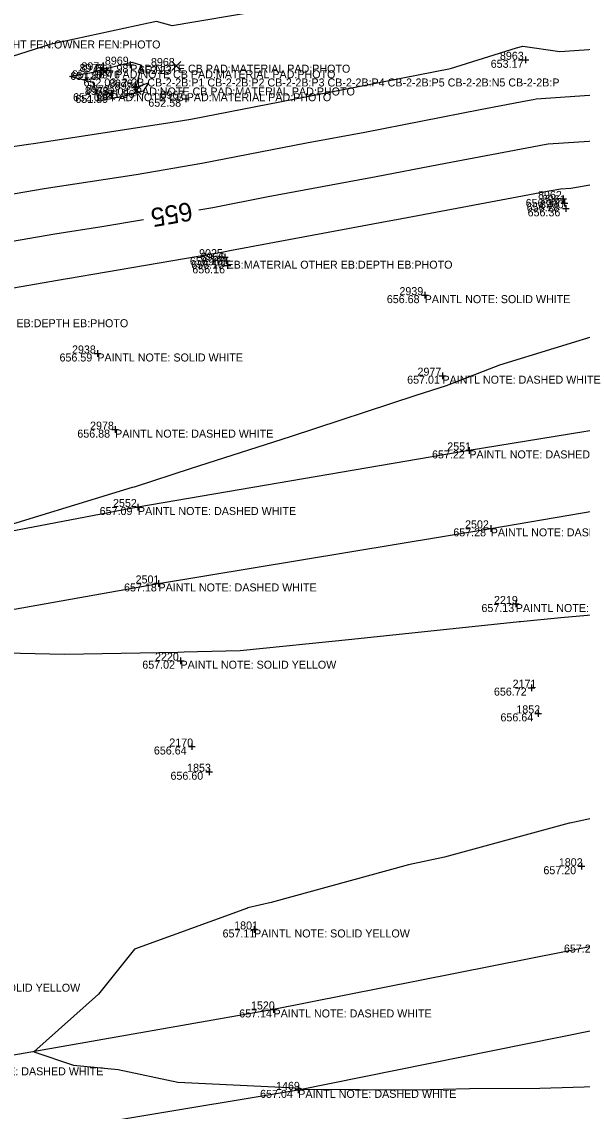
# Model space of a CAD drawing. Extents: x 2129350 to 2137777, y 657588 to 659885.
# Drawn here: x 2136440.4 to 2136524.5, y 659521.2 to 659684.6 of the extents above; entities that cross this region are included whole.
import ezdxf

# ---------------------------------------------------------------- set-up
doc = ezdxf.new("R2010")
doc.units = 0
for name, color, linetype in [('DT_X_Contour_Major', 7, 'Continuous'), ('DT_X_Contour_Minor', 7, 'Continuous'), ('PV_X_COP', 7, 'Continuous'), ('SV_X_Random_Point', 7, 'Continuous'), ('SV_X_Shot_Marker', 7, 'Continuous'), ('SV_X_Text_Comment', 7, 'Continuous'), ('SV_X_Text_Elevation', 7, 'Continuous'), ('SV_X_Text_Name', 7, 'Continuous')]:
    doc.layers.add(name, color=color, linetype=linetype)

msp = doc.modelspace()

# ---------------------------------------------------------------- linework, layer by layer
at = {"layer": 'DT_X_Contour_Major'}
for points in [[(2136466.97, 659656.4), (2136469.05, 659656.76), (2136477.36, 659658.39), (2136493.54, 659661.4), (2136502.89, 659663.23), (2136518.01, 659666.05), (2136518.49, 659666.14), (2136519.37, 659666.31), (2136527.78, 659666.88), (2136544.29, 659669.76), (2136550.07, 659670.25), (2136563.91, 659672.69), (2136565.49, 659673.07)], [(2136360.43, 659636.55), (2136369.81, 659638.35), (2136369.85, 659638.36), (2136370.63, 659638.51), (2136376.84, 659639.92), (2136395.05, 659643.43), (2136403.08, 659645.31), (2136419.42, 659648.48), (2136419.93, 659648.61), (2136420.69, 659648.75), (2136428.59, 659649.93), (2136445.36, 659652.83), (2136452.42, 659653.9), (2136458.69, 659654.98)]]:
    msp.add_lwpolyline(points, dxfattribs=at)
at = {"layer": 'DT_X_Contour_Minor'}
for points in [[(2136479.61, 659686.8), (2136466.24, 659684.55), (2136462.97, 659684), (2136460.61, 659684.68), (2136459.41, 659684.39), (2136444.62, 659681.21), (2136417.13, 659672.48), (2136416.94, 659672.44), (2136425.46, 659670.22), (2136436.27, 659665.49), (2136441.44, 659666.26), (2136442.18, 659666.38), (2136462.68, 659669.49), (2136465.78, 659670.02), (2136488.87, 659674.53), (2136490.15, 659674.77), (2136504.7, 659677.62), (2136514.62, 659680.7), (2136515.53, 659680.98), (2136521.1, 659680.16), (2136537.81, 659681.3)], [(2136451.14, 659675.49), (2136447.59, 659676.41), (2136451.17, 659677.08), (2136452.66, 659677.55), (2136453.45, 659677.72), (2136456.92, 659678.56), (2136458.38, 659678.13), (2136457.51, 659674.82), (2136459.42, 659675.45), (2136458.61, 659674.22), (2136456.04, 659673.52), (2136452.03, 659672.72), (2136451.14, 659675.49)], [(2136435.02, 659658.09), (2136443.77, 659659.61), (2136457.55, 659661.69), (2136467.42, 659663.39), (2136483.12, 659666.46), (2136491.85, 659668.08), (2136509.15, 659671.48), (2136516.25, 659672.8), (2136517.12, 659672.97), (2136517.53, 659673.05), (2136532.79, 659674.09)], [(2136429.95, 659643.11), (2136446.95, 659646.05), (2136447.3, 659646.1), (2136470.69, 659650.13), (2136471.61, 659650.31), (2136495.23, 659654.71), (2136496.62, 659654.98), (2136519.77, 659659.3), (2136519.86, 659659.31), (2136521.21, 659659.56), (2136522.76, 659659.67), (2136545.92, 659663.71)], [(2136528.33, 659638.12), (2136512.04, 659633.09), (2136504.71, 659630.26), (2136504.05, 659630.01), (2136499.53, 659628.55), (2136480.66, 659622.38), (2136465.81, 659617.61), (2136457.28, 659614.83), (2136456.98, 659614.74), (2136434.1, 659607.76)], [(2136438.04, 659589.95), (2136446.83, 659589.76), (2136463.84, 659590.08), (2136464.76, 659590.1), (2136466.78, 659590.15), (2136473.15, 659590.29), (2136489.9, 659591.99), (2136492.28, 659592.28), (2136514.63, 659594.61), (2136514.99, 659594.65), (2136515.19, 659594.67), (2136521.24, 659595.27), (2136540.16, 659596.9)], [(2136529.78, 659565.96), (2136522.6, 659564.41), (2136522.6, 659564.41), (2136522.52, 659564.39), (2136503.79, 659559.33), (2136498.41, 659558.14), (2136477.83, 659552.5), (2136474.34, 659551.72), (2136474.26, 659551.69), (2136474.25, 659551.68), (2136457.33, 659545.52), (2136451.9, 659538.75), (2136442.24, 659530.13), (2136448.18, 659528.12), (2136454.87, 659527.45), (2136463.81, 659525.54), (2136481.45, 659524.69), (2136481.45, 659524.69), (2136481.8, 659524.68), (2136482.17, 659524.64), (2136482.48, 659524.53), (2136499.64, 659524.43), (2136507.54, 659524.62), (2136518.1, 659524.67), (2136533.09, 659525.13)]]:
    msp.add_lwpolyline(points, dxfattribs=at)
at = {"layer": 'PV_X_COP'}
for points in [[(2137257.06, 659722.27), (2137206.89, 659716.59), (2137156.31, 659711.59), (2137105.57, 659705.53), (2137055.1, 659699.19), (2137005.93, 659693.46), (2136955.46, 659687.38), (2136905.63, 659680.54), (2136855.28, 659674.03), (2136806.16, 659666.32), (2136755.72, 659659.78), (2136705.35, 659652.39), (2136656.43, 659644.16), (2136606.64, 659635.79), (2136556.63, 659628.33), (2136507.53, 659620.32), (2136457.84, 659611.83), (2136408.59, 659602.41), (2136359.31, 659593.78), (2136309.46, 659585.92)], [(2136262.67, 659564.74), (2136312.74, 659573.59), (2136362.49, 659582.53), (2136411.74, 659591.62), (2136460.92, 659600.37), (2136510.74, 659608.63), (2136559.31, 659616.9), (2136609.93, 659625.35), (2136658.93, 659633.26), (2136709.13, 659640.87), (2136758.98, 659648.28), (2136809.29, 659654.8), (2136858.72, 659661.88), (2136908.68, 659668.97), (2136958.53, 659675.77), (2137008.35, 659682.06), (2137058.97, 659688.03), (2137109.1, 659694.71), (2137159.29, 659700.01), (2137209.87, 659704.9), (2137260.68, 659710.66)], [(2137275.59, 659654.74), (2137225.49, 659648.9), (2137175.37, 659643.04), (2137124.94, 659636.74), (2137074.86, 659630.47), (2137024.65, 659623.94), (2136974.44, 659617.7), (2136924.61, 659610.44), (2136875.04, 659603.35), (2136825.3, 659596.22), (2136775.02, 659588.45), (2136725.25, 659580.73), (2136676.14, 659572.88), (2136626.42, 659564.48), (2136576.82, 659555.17), (2136527.33, 659546.2), (2136478.17, 659536.47), (2136428.93, 659527.79), (2136379.64, 659519.25), (2136329.85, 659510.95), (2136280.38, 659502.64)], [(2136283.69, 659491.06), (2136332.92, 659499.96), (2136382.66, 659507.92), (2136432.22, 659516.18), (2136481.88, 659524.41), (2136530.83, 659534.32), (2136580.2, 659543.45), (2136629.4, 659552.49), (2136679.29, 659560.41), (2136728.6, 659569.29), (2136778.34, 659577.19), (2136828.18, 659584.68), (2136877.81, 659591.29), (2136928.17, 659598.69), (2136978.01, 659606.02), (2137027.73, 659612.26), (2137078.25, 659618.56), (2137128.21, 659625.22), (2137178.15, 659631.69), (2137228.57, 659637.49), (2137278.76, 659642.81)]]:
    msp.add_lwpolyline(points, dxfattribs=at)
at = {"layer": 'SV_X_Random_Point'}
for p, q in [((2136452.19, 659676.43), (2136453.53, 659677.76)), ((2136452.19, 659677.76), (2136453.53, 659676.43)), ((2136462.94, 659677.31), (2136464.27, 659678.65)), ((2136462.94, 659678.65), (2136464.27, 659677.31)), ((2136452.96, 659672.97), (2136454.3, 659674.31)), ((2136452.96, 659674.31), (2136454.3, 659672.97)), ((2136457.01, 659673.72), (2136458.34, 659675.06)), ((2136457.01, 659675.06), (2136458.34, 659673.72))]:
    msp.add_line(p, q, dxfattribs=at)
at = {"layer": 'SV_X_Shot_Marker'}
for p, q in [((2136515.93, 659679.41), (2136515.93, 659678.41)), ((2136453.12, 659677.84), (2136453.12, 659676.84)), ((2136456.19, 659678.18), (2136457.19, 659678.18)), ((2136456.69, 659678.68), (2136456.69, 659677.68)), ((2136456.69, 659678.18), (2136456.69, 659678.18)), ((2136515.43, 659678.91), (2136516.43, 659678.91)), ((2136515.93, 659678.91), (2136515.93, 659678.91)), ((2136452.62, 659677.34), (2136453.62, 659677.34)), ((2136453.12, 659677.34), (2136453.12, 659677.34)), ((2136453.83, 659674.4), (2136453.83, 659673.4)), ((2136456.88, 659674.76), (2136457.88, 659674.76)), ((2136457.38, 659675.26), (2136457.38, 659674.26)), ((2136457.38, 659674.76), (2136457.38, 659674.76)), ((2136453.33, 659673.9), (2136454.33, 659673.9)), ((2136453.83, 659673.9), (2136453.83, 659673.9)), ((2136464.53, 659673.07), (2136465.53, 659673.07)), ((2136465.03, 659673.57), (2136465.03, 659672.57)), ((2136465.03, 659673.07), (2136465.03, 659673.07)), ((2136521.12, 659658.04), (2136522.12, 659658.04)), ((2136521.62, 659658.54), (2136521.62, 659657.54)), ((2136521.62, 659658.04), (2136521.62, 659658.04)), ((2136521.28, 659657.39), (2136522.28, 659657.39)), ((2136521.52, 659656.63), (2136522.52, 659656.63)), ((2136521.78, 659657.89), (2136521.78, 659656.89)), ((2136521.78, 659657.39), (2136521.78, 659657.39)), ((2136522.02, 659657.13), (2136522.02, 659656.13)), ((2136522.02, 659656.63), (2136522.02, 659656.63)), ((2136470.89, 659649.81), (2136470.89, 659648.81)), ((2136470.39, 659649.31), (2136471.39, 659649.31)), ((2136470.62, 659648.78), (2136471.62, 659648.78)), ((2136470.89, 659649.31), (2136470.89, 659649.31)), ((2136471.12, 659649.28), (2136471.12, 659648.28)), ((2136471.12, 659648.78), (2136471.12, 659648.78)), ((2136471.26, 659648.58), (2136471.26, 659647.58)), ((2136470.76, 659648.08), (2136471.76, 659648.08)), ((2136471.26, 659648.08), (2136471.26, 659648.08)), ((2136500.34, 659643.61), (2136501.34, 659643.61)), ((2136500.84, 659644.11), (2136500.84, 659643.11)), ((2136500.84, 659643.61), (2136500.84, 659643.61)), ((2136451.75, 659635.36), (2136451.75, 659634.36)), ((2136451.25, 659634.86), (2136452.25, 659634.86)), ((2136451.75, 659634.86), (2136451.75, 659634.86)), ((2136503.51, 659632.03), (2136503.51, 659631.03)), ((2136503.01, 659631.53), (2136504.01, 659631.53)), ((2136503.51, 659631.53), (2136503.51, 659631.53)), ((2136454.42, 659623.94), (2136454.42, 659622.94)), ((2136453.92, 659623.44), (2136454.92, 659623.44)), ((2136454.42, 659623.44), (2136454.42, 659623.44)), ((2136507.53, 659620.82), (2136507.53, 659619.82)), ((2136507.03, 659620.32), (2136508.03, 659620.32)), ((2136507.53, 659620.32), (2136507.53, 659620.32)), ((2136457.84, 659612.33), (2136457.84, 659611.33)), ((2136457.34, 659611.83), (2136458.34, 659611.83)), ((2136457.84, 659611.83), (2136457.84, 659611.83)), ((2136510.74, 659609.13), (2136510.74, 659608.13)), ((2136510.24, 659608.63), (2136511.24, 659608.63)), ((2136510.74, 659608.63), (2136510.74, 659608.63)), ((2136460.92, 659600.87), (2136460.92, 659599.87)), ((2136460.42, 659600.37), (2136461.42, 659600.37)), ((2136460.92, 659600.37), (2136460.92, 659600.37)), ((2136514.5, 659597.79), (2136514.5, 659596.79)), ((2136514, 659597.29), (2136515, 659597.29)), ((2136514.5, 659597.29), (2136514.5, 659597.29)), ((2136463.72, 659588.78), (2136464.72, 659588.78)), ((2136464.22, 659589.28), (2136464.22, 659588.28)), ((2136464.22, 659588.78), (2136464.22, 659588.78)), ((2136516.35, 659584.73), (2136517.35, 659584.73)), ((2136516.85, 659585.23), (2136516.85, 659584.23)), ((2136516.85, 659584.73), (2136516.85, 659584.73)), ((2136517.87, 659581.38), (2136517.87, 659580.38)), ((2136517.37, 659580.88), (2136518.37, 659580.88)), ((2136517.87, 659580.88), (2136517.87, 659580.88)), ((2136465.9, 659576.41), (2136465.9, 659575.41)), ((2136465.4, 659575.91), (2136466.4, 659575.91)), ((2136465.9, 659575.91), (2136465.9, 659575.91)), ((2136468, 659572.12), (2136469, 659572.12)), ((2136468.5, 659572.62), (2136468.5, 659571.62)), ((2136468.5, 659572.12), (2136468.5, 659572.12)), ((2136524.35, 659558.45), (2136524.35, 659557.45)), ((2136523.85, 659557.95), (2136524.85, 659557.95)), ((2136524.35, 659557.95), (2136524.35, 659557.95)), ((2136474.75, 659548.47), (2136475.75, 659548.47)), ((2136475.25, 659548.97), (2136475.25, 659547.97)), ((2136475.25, 659548.47), (2136475.25, 659548.47)), ((2136477.67, 659536.47), (2136478.67, 659536.47)), ((2136478.17, 659536.97), (2136478.17, 659535.97)), ((2136478.17, 659536.47), (2136478.17, 659536.47)), ((2136481.38, 659524.41), (2136482.38, 659524.41)), ((2136481.88, 659524.91), (2136481.88, 659523.91)), ((2136481.88, 659524.41), (2136481.88, 659524.41))]:
    msp.add_line(p, q, dxfattribs=at)

# ---------------------------------------------------------------- texts
at = {"layer": 'DT_X_Contour_Major'}
msp.add_text('655', height=2.8, rotation=189.7856, dxfattribs=at).set_placement((2136465.75, 659657.61))
at = {"layer": 'SV_X_Text_Comment'}
for s, p in [('FEN:TYPE TYPE CL FEN:HEIGHT FEN:OWNER FEN:PHOTO', (2136416.01, 659680.61)), ('PAD:NOTE CB PAD:MATERIAL PAD:PHOTO', (2136456.69, 659676.98)), ('4 PAD:NOTE CB PAD:MATERIAL PAD:PHOTO', (2136453.12, 659676.14)), ('2-2B CB-2-2B:P1 CB-2-2B:P2 CB-2-2B:P3 CB-2-2B:P4 CB-2-2B:P5 CB-2-2B:N5 CB-2-2B:P', (2136455.41, 659674.91)), ('PAD:NOTE CB PAD:MATERIAL PAD:PHOTO', (2136457.38, 659673.56)), ('PAD:NOTE CB PAD:MATERIAL PAD:PHOTO', (2136453.83, 659672.7)), ('EB:MATERIAL OTHER EB:DEPTH EB:PHOTO', (2136471.12, 659647.58)), ('PAINTL NOTE: SOLID WHITE', (2136500.84, 659642.41)), ('EB:MATERIAL OTHER EB:DEPTH EB:PHOTO', (2136422.5, 659638.8)), ('PAINTL NOTE: SOLID WHITE', (2136451.75, 659633.66)), ('PAINTL NOTE: DASHED WHITE', (2136503.51, 659630.33)), ('PAINTL NOTE: DASHED WHITE', (2136454.42, 659622.24)), ('PAINTL NOTE: DASHED WHITE', (2136507.53, 659619.12)), ('PAINTL NOTE: DASHED WHITE', (2136457.84, 659610.63)), ('PAINTL NOTE: DASHED WHITE', (2136510.74, 659607.43)), ('PAINTL NOTE: DASHED WHITE', (2136460.92, 659599.17)), ('PAINTL NOTE: SOLID YELLOW', (2136514.5, 659596.08)), ('PAINTL NOTE: SOLID YELLOW', (2136464.22, 659587.58)), ('PAINTL NOTE: SOLID YELLOW', (2136475.25, 659547.27)), ('PAINTL NOTE: SOLID YELLOW', (2136425.82, 659539.13)), ('PAINTL NOTE: DASHED WHITE', (2136478.17, 659535.27)), ('PAINTL NOTE: DASHED WHITE', (2136428.93, 659526.59)), ('PAINTL NOTE: DASHED WHITE', (2136481.88, 659523.21))]:
    msp.add_text(s, height=1.2, dxfattribs=at).set_placement(p)
at = {"layer": 'SV_X_Text_Elevation'}
for s, p in [('651.98', (2136451.5, 659676.98)), ('652.23', (2136458, 659676.78)), ('653.17', (2136510.74, 659677.71)), ('651.87', (2136447.69, 659675.9)), ('651.98', (2136447.92, 659676.14)), ('652.03', (2136449.68, 659674.91)), ('652.04', (2136451.65, 659673.56)), ('651.96', (2136452.42, 659673.19)), ('652.04', (2136448.11, 659672.7)), ('651.89', (2136448.45, 659672.44)), ('652.58', (2136459.4, 659671.87)), ('656.27', (2136515.98, 659656.84)), ('656.28', (2136516.13, 659656.19)), ('656.36', (2136516.27, 659655.43)), ('656.16', (2136465.63, 659648.11)), ('656.10', (2136465.83, 659647.58)), ('656.16', (2136465.99, 659646.88)), ('656.68', (2136495.16, 659642.41)), ('656.59', (2136446.08, 659633.66)), ('657.01', (2136498.21, 659630.33)), ('656.88', (2136448.75, 659622.24)), ('657.22', (2136501.94, 659619.12)), ('657.09', (2136452.1, 659610.63)), ('657.28', (2136505.13, 659607.43)), ('657.18', (2136455.76, 659599.17)), ('657.13', (2136509.35, 659596.08)), ('657.02', (2136458.49, 659587.58)), ('656.72', (2136511.22, 659583.54)), ('656.64', (2136512.2, 659579.68)), ('656.64', (2136460.23, 659574.71)), ('656.60', (2136462.72, 659570.92)), ('657.20', (2136518.64, 659556.75)), ('657.11', (2136470.53, 659547.27)), ('657.27', (2136521.72, 659545)), ('657.14', (2136473.03, 659535.27)), ('657.04', (2136476.16, 659523.21))]:
    msp.add_text(s, height=1.2, dxfattribs=at).set_placement(p)
at = {"layer": 'SV_X_Text_Name'}
for s, p in [('8969', (2136452.88, 659678.18)), ('8968', (2136459.79, 659677.98)), ('8963', (2136512.12, 659678.91)), ('8975', (2136449.09, 659677.1)), ('8974', (2136449.36, 659677.34)), ('8976', (2136451.57, 659676.11)), ('8970', (2136453.51, 659674.76)), ('8972', (2136449.87, 659673.64)), ('8973', (2136450.06, 659673.9)), ('8971', (2136454.34, 659674.39)), ('8967', (2136461.22, 659673.07)), ('8962', (2136517.83, 659658.04)), ('8961', (2136518.41, 659657.39)), ('8960', (2136518.11, 659656.63)), ('9025', (2136467.01, 659649.31)), ('8966', (2136467.24, 659648.78)), ('8965', (2136467.45, 659648.08)), ('2939', (2136497.05, 659643.61)), ('2938', (2136447.95, 659634.86)), ('2977', (2136499.76, 659631.53)), ('2978', (2136450.66, 659623.44)), ('2551', (2136504.22, 659620.32)), ('2552', (2136454.1, 659611.83)), ('2502', (2136506.89, 659608.63)), ('2501', (2136457.49, 659600.37)), ('2219', (2136511.23, 659597.29)), ('2220', (2136460.4, 659588.78)), ('2171', (2136514.02, 659584.73)), ('1852', (2136514.58, 659580.88)), ('2170', (2136462.54, 659575.91)), ('1853', (2136465.21, 659572.12)), ('1802', (2136520.95, 659557.95)), ('1801', (2136472.27, 659548.47)), ('1520', (2136474.79, 659536.47)), ('1469', (2136478.55, 659524.41))]:
    msp.add_text(s, height=1.2, dxfattribs=at).set_placement(p)

doc.saveas('drawing.dxf')
